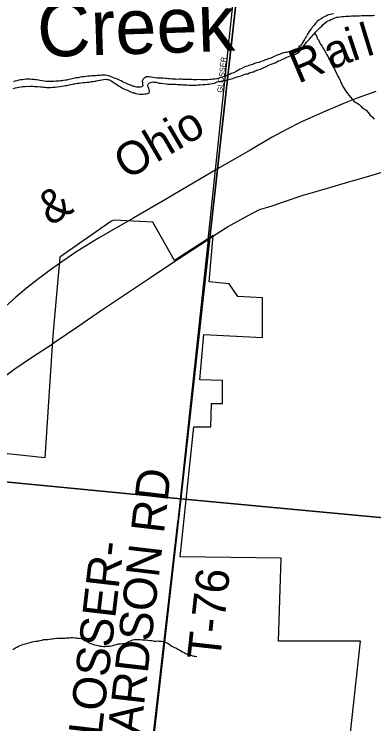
# Model space of a CAD drawing. Extents: x 0 to 1064, y 0 to 440.
# Drawn here: x 221.67 to 231.51, y 218.05 to 237.45 of the extents above; entities that cross this region are included whole.
import ezdxf

# ---------------------------------------------------------------- set-up
doc = ezdxf.new("R2010")
doc.units = 0
for name, color, linetype in [('GM_X_City_Street', 7, 'Continuous'), ('GM_X_City_Street_Text', 7, 'Continuous'), ('GM_X_Corporation', 7, 'Continuous'), ('GM_X_Minor_River', 7, 'Continuous'), ('GM_X_Minor_River_Text', 7, 'Continuous'), ('GM_X_Rail_Line', 7, 'Continuous'), ('GM_X_Rail_Line_Text', 7, 'Continuous'), ('GM_X_Section', 7, 'Continuous'), ('GM_X_Township_Road', 7, 'Continuous'), ('GM_X_Township_Road_Text', 7, 'Continuous'), ('GM_X_US_Route', 7, 'Continuous')]:
    doc.layers.add(name, color=color, linetype=linetype)

msp = doc.modelspace()

# ---------------------------------------------------------------- linework, layer by layer
at = {"layer": 'GM_X_City_Street'}
msp.add_lwpolyline([(226.971, 231.293), (227.798, 239.089)], dxfattribs=at)
at = {"layer": 'GM_X_Corporation'}
msp.add_lwpolyline([(230.52, 214.633), (231.145, 220.308), (228.902, 220.307), (228.974, 222.573), (226.21, 222.613), (226.578, 226.166), (227.048, 226.171), (227.067, 226.802), (227.37, 226.802), (227.37, 227.432), (226.744, 227.455), (226.854, 228.689), (228.463, 228.612), (228.463, 229.691), (227.787, 229.729), (227.549, 230.077), (227.001, 230.13), (227.112, 231.401), (226.053, 230.714), (225.459, 231.763), (224.39, 231.816), (224.309, 231.781), (222.913, 230.804), (222.726, 228.667), (222.505, 225.323), (221.053, 225.475)], dxfattribs=at)
at = {"layer": 'GM_X_Minor_River'}
for points in [[(230.407, 237.461), (230.358, 237.45), (230.321, 237.445), (230.278, 237.435), (230.242, 237.424), (230.204, 237.4), (230.161, 237.384), (230.105, 237.355), (230.062, 237.326), (230, 237.285), (229.962, 237.256), (229.924, 237.221), (229.899, 237.185), (229.861, 237.144), (229.817, 237.097), (229.797, 237.055), (229.759, 237.007), (229.721, 236.954), (229.695, 236.906), (229.663, 236.852), (229.637, 236.811), (229.605, 236.763), (229.592, 236.727), (229.56, 236.685), (229.534, 236.638), (229.514, 236.602), (229.458, 236.561), (229.445, 236.525), (229.408, 236.502), (229.371, 236.491), (229.334, 236.486), (229.291, 236.469), (229.248, 236.452), (229.211, 236.435), (229.168, 236.424), (229.124, 236.407), (229.082, 236.402)], [(229.561, 236.546), (229.593, 236.587), (229.625, 236.635), (229.663, 236.682), (229.707, 236.729), (229.745, 236.765), (229.783, 236.812), (229.815, 236.848), (229.846, 236.883), (229.884, 236.924), (229.916, 236.966), (229.96, 237.001), (229.998, 237.048), (230.036, 237.084), (230.08, 237.125), (230.124, 237.166), (230.174, 237.213), (230.218, 237.248), (230.261, 237.265), (230.304, 237.288), (230.347, 237.311), (230.385, 237.328), (230.44, 237.351), (230.483, 237.368), (230.526, 237.372), (230.575, 237.377), (230.636, 237.387), (230.691, 237.392), (230.746, 237.396), (230.789, 237.395), (230.837, 237.399), (230.892, 237.404), (230.935, 237.402), (231.002, 237.406), (231.063, 237.41), (231.118, 237.409), (231.167, 237.413), (231.234, 237.411), (231.289, 237.416), (231.349, 237.414), (231.404, 237.412), (231.465, 237.416), (231.526, 237.42)], [(229.884, 236.924), (229.92, 236.893), (229.948, 236.831), (229.959, 236.788), (229.988, 236.745), (230.023, 236.689), (230.051, 236.628), (230.08, 236.584), (230.109, 236.535), (230.143, 236.473), (230.189, 236.393), (230.218, 236.337), (230.259, 236.287), (230.276, 236.232), (230.305, 236.189), (230.321, 236.146), (230.357, 236.102), (230.367, 236.059), (230.396, 236.01), (230.431, 235.954), (230.447, 235.899), (230.482, 235.837), (230.516, 235.769), (230.545, 235.72), (230.579, 235.658), (230.596, 235.615), (230.613, 235.566), (230.636, 235.522), (230.659, 235.473), (230.693, 235.423), (230.722, 235.374), (230.757, 235.318), (230.792, 235.275), (230.827, 235.225), (230.868, 235.181), (230.909, 235.131), (230.956, 235.075), (230.998, 235.044), (231.052, 235.018), (231.093, 234.986), (231.152, 234.936), (231.199, 234.885), (231.241, 234.866), (231.295, 234.822), (231.348, 234.766), (231.4, 234.703), (231.471, 234.634), (231.512, 234.578)], [(224.96, 235.296), (224.996, 235.283), (225.038, 235.276), (225.093, 235.268), (225.148, 235.266), (225.196, 235.265), (225.239, 235.27), (225.282, 235.274), (225.318, 235.279), (225.356, 235.302), (225.369, 235.345), (225.358, 235.381), (225.347, 235.418), (225.331, 235.461), (225.326, 235.498), (225.333, 235.54), (225.365, 235.576), (225.402, 235.587), (225.451, 235.597), (225.487, 235.59), (225.554, 235.588), (225.602, 235.574), (225.638, 235.567), (225.693, 235.565), (225.754, 235.551), (225.826, 235.543), (225.875, 235.536), (225.936, 235.534), (225.991, 235.538), (226.082, 235.535), (226.136, 235.527), (226.191, 235.526), (226.246, 235.524), (226.282, 235.523), (226.331, 235.521), (226.386, 235.52), (226.446, 235.512), (226.483, 235.511), (226.525, 235.509), (226.574, 235.508), (226.617, 235.513), (226.653, 235.512), (226.702, 235.516), (226.751, 235.515), (226.818, 235.525), (226.855, 235.524), (226.891, 235.528), (226.946, 235.533), (226.989, 235.538), (227.038, 235.542), (227.093, 235.559), (227.149, 235.569), (227.186, 235.586), (227.223, 235.597), (227.259, 235.608), (227.296, 235.613), (227.333, 235.618), (227.394, 235.634), (227.468, 235.65), (227.535, 235.667), (227.578, 235.671), (227.64, 235.694), (227.683, 235.711), (227.769, 235.738), (227.843, 235.754), (227.88, 235.765), (227.935, 235.794), (228.015, 235.816), (228.058, 235.821), (228.107, 235.843), (228.169, 235.866), (228.212, 235.877), (228.261, 235.899), (228.298, 235.91), (228.335, 235.927), (228.403, 235.95), (228.44, 235.967), (228.477, 235.984), (228.545, 236.012), (228.582, 236.029), (228.619, 236.046), (228.656, 236.063), (228.694, 236.08), (228.749, 236.103), (228.805, 236.125), (228.848, 236.148), (228.897, 236.171), (228.947, 236.188), (229.003, 236.223), (229.046, 236.233), (229.101, 236.262), (229.157, 236.285), (229.219, 236.313), (229.28, 236.33), (229.323, 236.346), (229.36, 236.357), (229.416, 236.386), (229.466, 236.421), (229.498, 236.463), (229.542, 236.51), (229.561, 236.546)], [(229.082, 236.402), (229.039, 236.398), (228.983, 236.375), (228.922, 236.353), (228.879, 236.336), (228.829, 236.313), (228.78, 236.29), (228.743, 236.273), (228.687, 236.251), (228.65, 236.24), (228.601, 236.217), (228.545, 236.2), (228.49, 236.178), (228.422, 236.156), (228.36, 236.133), (228.299, 236.117), (228.244, 236.1), (228.188, 236.078), (228.127, 236.061), (228.09, 236.044), (228.053, 236.033), (227.991, 236.017), (227.936, 235.994), (227.874, 235.954), (227.837, 235.943), (227.787, 235.908), (227.737, 235.885), (227.675, 235.851), (227.602, 235.829), (227.564, 235.805), (227.503, 235.783), (227.453, 235.76), (227.404, 235.743), (227.355, 235.727), (227.305, 235.71), (227.256, 235.699), (227.207, 235.683), (227.158, 235.678), (227.115, 235.673), (227.067, 235.669), (227.03, 235.664), (226.963, 235.66), (226.914, 235.655), (226.871, 235.657), (226.823, 235.658), (226.774, 235.66), (226.725, 235.661), (226.658, 235.657), (226.616, 235.658), (226.567, 235.66), (226.518, 235.661), (226.47, 235.663), (226.421, 235.664), (226.378, 235.666), (226.33, 235.667), (226.281, 235.669), (226.245, 235.67), (226.19, 235.672), (226.141, 235.667), (226.086, 235.675), (226.05, 235.676), (225.989, 235.678), (225.935, 235.686), (225.892, 235.687), (225.837, 235.695), (225.795, 235.696), (225.746, 235.697), (225.691, 235.699), (225.655, 235.7), (225.618, 235.701), (225.576, 235.703), (225.521, 235.71), (225.467, 235.718), (225.412, 235.726), (225.364, 235.74), (225.328, 235.741), (225.291, 235.736), (225.241, 235.713), (225.204, 235.69), (225.185, 235.654), (225.171, 235.618), (225.176, 235.575), (225.181, 235.539), (225.186, 235.496), (225.16, 235.46), (225.123, 235.455), (225.087, 235.457), (225.05, 235.458), (225.014, 235.459), (224.978, 235.466), (224.941, 235.479), (224.905, 235.486), (224.869, 235.5), (224.833, 235.519), (224.797, 235.532), (224.761, 235.546), (224.719, 235.565), (224.671, 235.585), (224.635, 235.604), (224.593, 235.624), (224.551, 235.643)], [(224.551, 235.643), (224.509, 235.663), (224.449, 235.689), (224.407, 235.702), (224.365, 235.722), (224.323, 235.735), (224.281, 235.755), (224.245, 235.768), (224.202, 235.775), (224.16, 235.783), (224.105, 235.784), (224.062, 235.78), (224.02, 235.775), (223.946, 235.771), (223.91, 235.766), (223.867, 235.761), (223.824, 235.763), (223.788, 235.764), (223.745, 235.759), (223.684, 235.755), (223.629, 235.744), (223.586, 235.74), (223.531, 235.735), (223.47, 235.725), (223.415, 235.715), (223.36, 235.71), (223.286, 235.688), (223.219, 235.672), (223.163, 235.662), (223.108, 235.651), (223.072, 235.646), (223.016, 235.636), (222.98, 235.631), (222.931, 235.626), (222.888, 235.622), (222.846, 235.623), (222.803, 235.618), (222.754, 235.614), (222.705, 235.609), (222.662, 235.61), (222.626, 235.611), (222.589, 235.613), (222.535, 235.614), (222.486, 235.622), (222.426, 235.63), (222.371, 235.637), (222.329, 235.645), (222.286, 235.652), (222.25, 235.653), (222.207, 235.661), (222.153, 235.662), (222.098, 235.67), (222.037, 235.672), (221.995, 235.673), (221.94, 235.669), (221.891, 235.658), (221.842, 235.654), (221.799, 235.643), (221.738, 235.627), (221.682, 235.616), (221.645, 235.599)], [(221.639, 235.417), (221.707, 235.439), (221.75, 235.444), (221.799, 235.455), (221.854, 235.465), (221.903, 235.47), (221.958, 235.474), (222.001, 235.479), (222.037, 235.478), (222.092, 235.482), (222.141, 235.481), (222.189, 235.479), (222.226, 235.478), (222.274, 235.476), (222.317, 235.475), (222.39, 235.467), (222.432, 235.466), (222.469, 235.458), (222.511, 235.457), (222.548, 235.45), (222.584, 235.449), (222.621, 235.448), (222.657, 235.446), (222.718, 235.451), (222.785, 235.455), (222.846, 235.465), (222.926, 235.475), (222.975, 235.485), (223.03, 235.49), (223.073, 235.5), (223.11, 235.505), (223.171, 235.516), (223.22, 235.526), (223.293, 235.542), (223.33, 235.547), (223.404, 235.563), (223.447, 235.568), (223.496, 235.578), (223.551, 235.583), (223.612, 235.587), (223.66, 235.592), (223.715, 235.596), (223.783, 235.606), (223.819, 235.611), (223.856, 235.616), (223.893, 235.621), (223.954, 235.637), (224.015, 235.648), (224.064, 235.658), (224.107, 235.663), (224.156, 235.674), (224.199, 235.666), (224.241, 235.665), (224.289, 235.645), (224.325, 235.626), (224.367, 235.6), (224.415, 235.568), (224.45, 235.543), (224.486, 235.518), (224.54, 235.479), (224.575, 235.46), (224.629, 235.428), (224.665, 235.409), (224.713, 235.389), (224.767, 235.369), (224.845, 235.33), (224.887, 235.317), (224.923, 235.304), (224.96, 235.296)], [(221.634, 220.083), (221.683, 220.112), (221.739, 220.14), (221.789, 220.169), (221.832, 220.186), (221.875, 220.203), (221.937, 220.225), (221.98, 220.236), (222.041, 220.252), (222.109, 220.275), (222.158, 220.285), (222.201, 220.296), (222.256, 220.307), (222.311, 220.311), (222.372, 220.327), (222.434, 220.338), (222.471, 220.349), (222.538, 220.353), (222.586, 220.357), (222.629, 220.362), (222.678, 220.372), (222.715, 220.371), (222.77, 220.382), (222.831, 220.386), (222.898, 220.39), (222.947, 220.388), (222.99, 220.393), (223.05, 220.391), (223.087, 220.396), (223.13, 220.395), (223.185, 220.399), (223.221, 220.404), (223.27, 220.403), (223.325, 220.401), (223.361, 220.4), (223.41, 220.392), (223.446, 220.391), (223.5, 220.377), (223.543, 220.364), (223.585, 220.345), (223.632, 220.319), (223.68, 220.293), (223.722, 220.261), (223.764, 220.242), (223.818, 220.222), (223.866, 220.208), (223.921, 220.195), (223.969, 220.187), (224.023, 220.173), (224.066, 220.166)], [(224.066, 220.166), (224.114, 220.164), (224.157, 220.163), (224.2, 220.168), (224.248, 220.166), (224.285, 220.171), (224.334, 220.182), (224.371, 220.193), (224.414, 220.204), (224.469, 220.22), (224.519, 220.231), (224.58, 220.235), (224.628, 220.239), (224.665, 220.244), (224.702, 220.249), (224.739, 220.26), (224.788, 220.289), (224.825, 220.306), (224.875, 220.323), (224.912, 220.34), (224.955, 220.351), (225.003, 220.349), (225.04, 220.354), (225.077, 220.353), (225.125, 220.352), (225.18, 220.344), (225.222, 220.343), (225.265, 220.341), (225.32, 220.334), (225.392, 220.325), (225.429, 220.324), (225.465, 220.317), (225.501, 220.31), (225.538, 220.309), (225.581, 220.313), (225.623, 220.306), (225.66, 220.305), (225.696, 220.304), (225.745, 220.296), (225.787, 220.289), (225.829, 220.269), (225.865, 220.25), (225.907, 220.224), (225.948, 220.199), (225.984, 220.173), (226.02, 220.154), (226.056, 220.135), (226.104, 220.115), (226.146, 220.089), (226.2, 220.064), (226.271, 220.019), (226.313, 219.999), (226.349, 219.98), (226.385, 219.961), (226.427, 219.941), (226.469, 219.934), (226.505, 219.921), (226.541, 219.907), (226.59, 219.9), (226.626, 219.899), (226.663, 219.891)]]:
    msp.add_lwpolyline(points, dxfattribs=at)
at = {"layer": 'GM_X_Rail_Line'}
msp.add_lwpolyline([(231.56, 235.333), (231.026, 235.144), (230.658, 235), (230.104, 234.767), (229.51, 234.496), (229.115, 234.295), (228.728, 234.086), (228.122, 233.736), (227.185, 233.191), (226.606, 232.854), (225.803, 232.384), (224.936, 231.882), (223.977, 231.323), (223.379, 230.96), (222.969, 230.677), (222.626, 230.436), (222.293, 230.185), (222.007, 229.959), (221.709, 229.713), (221.249, 229.301)], dxfattribs=at)
at = {"layer": 'GM_X_Section'}
for points in [[(227.888, 239.125), (226.227, 224.201), (210.005, 225.771), (211.527, 240.716)], [(244.181, 237.481), (242.474, 222.679), (226.227, 224.201), (227.888, 239.125)], [(210.005, 225.771), (226.227, 224.201), (224.284, 207.156), (208.207, 208.717)], [(226.227, 224.201), (242.474, 222.679), (240.584, 205.524), (224.284, 207.156)]]:
    msp.add_lwpolyline(points, close=True, dxfattribs=at)
at = {"layer": 'GM_X_Township_Road'}
for points in [[(226.971, 231.293), (226.141, 223.584)], [(226.141, 223.584), (226.138, 223.557), (225.309, 216.352)]]:
    msp.add_lwpolyline(points, dxfattribs=at)
at = {"layer": 'GM_X_US_Route'}
for points in [[(227.105, 231.38), (227.505, 231.639), (228.046, 231.941), (228.379, 232.111), (228.693, 232.198), (229.037, 232.323), (229.57, 232.499), (230.085, 232.646), (230.735, 232.843), (231.397, 233.035), (232.059, 233.232), (232.158, 233.263)], [(225.9, 230.586), (226.292, 230.847), (226.971, 231.293), (227.105, 231.38)], [(222.706, 228.432), (222.765, 228.471), (223.434, 228.929), (224.025, 229.335), (224.685, 229.775), (225.396, 230.25), (225.9, 230.586)], [(219.313, 225.753), (219.549, 225.986), (219.746, 226.179), (220.148, 226.542), (220.618, 226.938), (221.094, 227.315), (221.657, 227.737), (222.17, 228.083), (222.706, 228.432)]]:
    msp.add_lwpolyline(points, dxfattribs=at)

# ---------------------------------------------------------------- texts
at = {"layer": 'GM_X_City_Street_Text'}
msp.add_text('GLOSSER', height=0.1515, rotation=83.5584, dxfattribs=at).set_placement((227.368, 235.3))
at = {"layer": 'GM_X_Minor_River_Text'}
msp.add_text('Creek', height=1.5151, rotation=1.8546, dxfattribs=at).set_placement((222.317, 236.278))
at = {"layer": 'GM_X_Rail_Line_Text'}
for s, height, rotation, p in [('i', 0.906, 18.5843, (230.93, 236.157)), ('l', 0.906, 17.0369, (231.313, 236.286)), ('a', 0.906, 21.4295, (230.337, 235.924)), ('R', 0.906, 22.7953, (229.434, 235.544)), ('Ohio', 0.9061, 30.3496, (224.743, 232.905)), ('&', 0.906, 31.8621, (222.653, 231.645))]:
    msp.add_text(s, height=height, rotation=rotation, dxfattribs=at).set_placement(p)
at = {"layer": 'GM_X_Township_Road_Text'}
for s, height, rotation, p in [('RICHARDSON RD', 0.90909, 83.389, (224.782, 214.779)), ('GLOSSER-', 0.9091, 83.3573, (223.945, 216.754)), ('T-76', 0.9091, 83.6203, (227.298, 219.761))]:
    msp.add_text(s, height=height, rotation=rotation, dxfattribs=at).set_placement(p)

doc.saveas('drawing.dxf')
